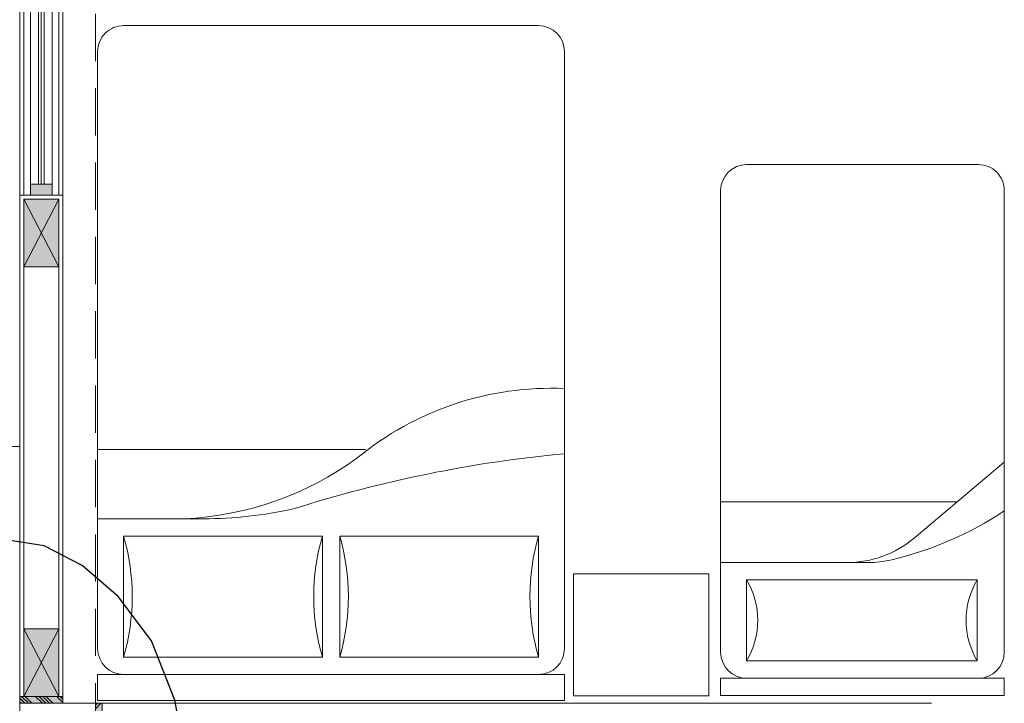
# Model space of a CAD drawing. Header units: millimetres. Extents: x -8931983 to 9630244, y 4 to 18563053.
# Tile 278 of 329: x 349145.68 to 349149.33, y 9282022.02 to 9282024.55. Entities that reach past the tile are written whole.
import ezdxf

# ---------------------------------------------------------------- set-up
doc = ezdxf.new("R2010")
doc.units = ezdxf.units.MM
doc.linetypes.add('CONTINUA', pattern=[0])
doc.linetypes.add('DASHED2', pattern=[0.375, 0.25, -0.125])
for name, color, linetype, lineweight in [('.', 7, 'Continuous', 0), ('0_PROYECCIONES 1', 1, 'DASHED2', 0), ('0_VANOS', 30, 'Continuous', 9), ('COLUMNETAS TOP', 253, 'Continuous', 0), ('JUNTAS DE DILATACIÓN', 160, 'CONTINUA', 9), ('MURO', 133, 'Continuous', 15), ('TARRAJEO', 32, 'Continuous', 0), ('vereda', 254, 'Continuous', 5)]:
    doc.layers.add(name, color=color, linetype=linetype, lineweight=lineweight)
doc.layers.add('C-TOPO', color=7, linetype='Continuous')
doc.layers.add('LMOBILIARIO', color=252, linetype='Continuous', lineweight=5, true_color=0x898989)

# ---------------------------------------------------------------- blocks, each defined once
blk = doc.blocks.new('topooooo')
at = {"layer": 'C-TOPO', "color": 252, "linetype": 'Continuous', "lineweight": 25, "true_color": 0x939598, "elevation": 2.117999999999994, "flags": 128}
blk.add_lwpolyline([(-144.3509874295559, -130.3893534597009), (-144.3224572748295, -130.3140000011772), (-144.2751169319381, -130.2288314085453), (-144.2145398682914, -130.1274601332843), (-144.1093030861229, -129.9603706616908), (-144.0279999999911, -129.8328679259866), (-144.0175941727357, -129.8244058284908), (-144.0175941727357, -129.8244058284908), (-144.0173999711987, -129.8232904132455), (-144.0165335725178, -129.8176856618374), (-144.0160095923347, -129.8140000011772), (-144.1027946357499, -129.6944640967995), (-144.2711731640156, -129.4639054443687), (-144.3832780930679, -129.3140000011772), (-144.4532546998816, -129.2346244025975), (-144.5279999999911, -129.1600144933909), (-144.6225055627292, -129.0691739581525), (-144.791973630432, -128.927663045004), (-144.9984433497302, -128.8140000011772), (-145.1978113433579, -128.7659930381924), (-145.3733139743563, -128.763153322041), (-145.5279999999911, -128.796553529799), (-145.6861153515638, -128.8906270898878)], dxfattribs=at)
blk = doc.blocks.new('CAMA DE PLAZA Y MEDIA')
at = {"layer": 'LMOBILIARIO', "linetype": 'ByBlock', "lineweight": 0}
for p, q in [((-2.463999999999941, -0.4739999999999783), (-2.463999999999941, 0.5760000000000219)), ((-2.40000000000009, 0.5760000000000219), (-2.463999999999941, 0.5760000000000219)), ((-2.40000000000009, -0.4739999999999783), (-2.40000000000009, 0.5760000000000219)), ((-2.304000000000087, 0.5760000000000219), (-0.5960000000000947, 0.5760000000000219)), ((-1.971999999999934, 0.5760000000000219), (-1.971999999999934, 0.0311116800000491)), ((-1.747999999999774, 0.5760000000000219), (-1.747999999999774, -0.2980000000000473)), ((-2.035999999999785, 0.4800000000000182), (-2.335999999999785, 0.4800000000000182)), ((-2.335999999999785, -0.3739999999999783), (-2.335999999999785, 0.4800000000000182)), ((-2.035999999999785, -0.3739999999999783), (-2.035999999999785, 0.4800000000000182)), ((-0.5000000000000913, 0.4800000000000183), (-0.500000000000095, -0.3779999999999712)), ((-1.600487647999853, -0.4739999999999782), (-1.881704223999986, -0.1401147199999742)), ((-2.335999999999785, -0.3739999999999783), (-2.035999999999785, -0.3739999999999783)), ((-2.40000000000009, -0.4739999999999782), (-2.463999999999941, -0.4739999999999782)), ((-0.596000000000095, -0.4739999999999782), (-2.304000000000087, -0.4739999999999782))]:
    blk.add_line(p, q, dxfattribs=at)
for centre, radius, start, end in [((-2.304000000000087, 0.4800000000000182), 0.096, 90, 180), ((-0.596000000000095, 0.4800000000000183), 0.096, 0, 90), ((-2.18600000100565, 0.7300000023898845), 0.2915475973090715, 239.0362431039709, 300.963756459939), ((-1.58799999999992, 0.1072591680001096), 0.384, 180, 220.1059299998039), ((-1.58799999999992, 0.0311116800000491), 0.384, 180, 193.3927959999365), ((-0.6947586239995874, 0.2437930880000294), 1.30221216, 193.3927959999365, 213.4501019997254), ((-2.186000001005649, -0.6240000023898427), 0.2915475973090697, 59.03624354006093, 120.9637568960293), ((-2.304000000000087, -0.3779999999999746), 0.096, 180, 270), ((-0.596000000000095, -0.3779999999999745), 0.096, 270, 0)]:
    blk.add_arc(centre, radius, start, end, dxfattribs=at)
blk = doc.blocks.new('cama doble')
at = {"layer": 'LMOBILIARIO', "linetype": 'ByBlock', "lineweight": 0}
for p, q in [((-0.8640000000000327, 2.40000000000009), (-0.8640000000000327, 2.496000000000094)), ((-0.8640000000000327, 2.496000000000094), (0.8640000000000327, 2.496000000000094)), ((0.8640000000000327, 2.40000000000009), (0.8640000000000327, 2.496000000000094)), ((-0.8640000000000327, 2.40000000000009), (0.8640000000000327, 2.40000000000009)), ((-0.0320000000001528, 2.336000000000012), (-0.7680000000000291, 2.336000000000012)), ((-0.7680000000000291, 2.336000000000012), (-0.7680000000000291, 1.888000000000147)), ((-0.0320000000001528, 1.888000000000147), (-0.0320000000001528, 2.336000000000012)), ((0.0320000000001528, 2.336000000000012), (0.0320000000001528, 1.888000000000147)), ((0.7680000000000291, 2.336000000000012), (0.0320000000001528, 2.336000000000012)), ((0.7680000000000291, 1.888000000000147), (0.7680000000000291, 2.336000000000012)), ((-0.8640000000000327, 0.0960000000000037), (-0.8640000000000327, 2.304000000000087)), ((0.8640000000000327, 2.304000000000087), (0.8640000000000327, 0.0960000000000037)), ((-0.7680000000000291, 1.888000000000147), (-0.0320000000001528, 1.888000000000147)), ((0.0320000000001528, 1.888000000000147), (0.7680000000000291, 1.888000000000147)), ((0.4722603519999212, 1.824000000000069), (0.8640000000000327, 1.824000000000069)), ((-0.1280000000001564, 1.567999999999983), (0.8640000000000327, 1.567999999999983)), ((0.7680000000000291, 0), (-0.7680000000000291, 0))]:
    blk.add_line(p, q, dxfattribs=at)
for centre, radius, start, end in [((-0.7680000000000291, 2.304000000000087), 0.096, 90, 180), ((0.7680000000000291, 2.304000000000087), 0.096, 0, 90), ((-1.536000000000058, 2.11200000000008), 0.8, 343.7397950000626, 16.26020499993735), ((0.7359999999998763, 2.11200000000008), 0.8, 163.7397950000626, 196.2602049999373), ((-0.7359999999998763, 2.11200000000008), 0.8, 343.7397950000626, 16.26020499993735), ((1.536000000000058, 2.11200000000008), 0.8, 163.7397950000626, 196.2602049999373), ((0.5961290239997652, 0.6487742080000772), 1.176381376, 92.5397820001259, 126.040310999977), ((0.4717605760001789, 0.2878627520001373), 1.536137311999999, 89.98135900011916, 102.4667440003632), ((-1.31040127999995, 6.342137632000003), 4.779777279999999, 275.3571560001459, 287.6665470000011), ((-0.8160000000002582, 2.472000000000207), 1.130833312, 267.5672599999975, 309.5460809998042), ((-0.7680000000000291, 0.0960000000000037), 0.096, 180, 270), ((0.7680000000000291, 0.0960000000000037), 0.096, 270, 0)]:
    blk.add_arc(centre, radius, start, end, dxfattribs=at)
blk = doc.blocks.new('columnas 2do bloque')
at = {"layer": 'TARRAJEO', "elevation": -7.828476e-10}
blk.add_lwpolyline([(-10.82999999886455, -6.229999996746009), (-10.82999999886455, -5.799999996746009), (-10.54999999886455, -5.799999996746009), (-10.54999999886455, -6.229999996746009)], close=True, dxfattribs=at)
blk = doc.blocks.new('*U1001')
at = {"linetype": 'Continuous', "lineweight": 0, "true_color": 0xbebebe}
for points in [[(3037.252435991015, 1360.543106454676), (3037.212435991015, 1360.543106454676), (3037.212435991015, 1360.463106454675), (3037.252435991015, 1360.463106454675)], [(3040.212435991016, 1360.543106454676), (3040.172435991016, 1360.543106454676), (3040.172435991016, 1360.463106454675), (3040.212435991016, 1360.463106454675)]]:
    blk.add_hatch(color=9, dxfattribs=at).paths.add_polyline_path(points)
at = {"layer": '0_VANOS', "linetype": 'Continuous'}
for p, q in [((3037.252435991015, 1360.513106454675), (3040.172435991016, 1360.513106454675)), ((3037.252435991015, 1360.503106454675), (3040.172435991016, 1360.503106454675)), ((3037.252435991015, 1360.493106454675), (3040.172435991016, 1360.493106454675))]:
    blk.add_line(p, q, dxfattribs=at)
for points in [[(3037.212435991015, 1360.543106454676), (3037.212435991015, 1360.463106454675), (3037.252435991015, 1360.463106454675), (3037.252435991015, 1360.543106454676)], [(3037.252435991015, 1360.543106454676), (3040.172435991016, 1360.543106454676), (3040.172435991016, 1360.463106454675), (3037.252435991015, 1360.463106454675)], [(3040.172435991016, 1360.543106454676), (3040.172435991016, 1360.463106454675), (3040.212435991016, 1360.463106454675), (3040.212435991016, 1360.543106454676)]]:
    blk.add_lwpolyline(points, close=True, dxfattribs=at)
blk = doc.blocks.new('BLOQUE EDF 07 PG')
at = {"layer": '.', "true_color": 0xadddf7, "transparency": 33554572}
h = blk.add_hatch(color=141, dxfattribs=at)
h.dxf.hatch_style = 1
h.paths.add_polyline_path([(-10.82999999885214, -5.799999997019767), (-10.82999999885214, -5.774999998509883), (-10.66999999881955, -5.774999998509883), (-10.66999999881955, -5.799999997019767)])
h = blk.add_hatch(color=141, dxfattribs=at)
h.dxf.hatch_style = 1
h.paths.add_polyline_path([(-10.5499999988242, -5.799999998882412), (-10.52499999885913, -5.799999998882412), (-10.52499999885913, -5.959999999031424), (-10.5499999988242, -5.959999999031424)])
at = {"layer": 'COLUMNETAS TOP', "true_color": 0xc0c0c0}
for points in [[(-10.81499999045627, -3.93499999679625), (-10.81499999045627, -4.18499999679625), (-10.68499999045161, -4.18499999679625), (-10.68499999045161, -3.93499999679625)], [(-10.81499999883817, -5.774961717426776), (-10.81499999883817, -5.524961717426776), (-10.68499999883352, -5.524961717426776), (-10.68499999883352, -5.774961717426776)]]:
    blk.add_hatch(color=9, dxfattribs=at).paths.add_polyline_path(points)
at = {"layer": 'JUNTAS DE DILATACIÓN'}
h = blk.add_hatch(dxfattribs=at)
h.set_pattern_fill('ANSI34', color=256, scale=0.0029, angle=90.09396363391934)
h.set_pattern_definition([(135.0939636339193, (1522.311894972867, -5592.745869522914), (-0.0389999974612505, -0.0391281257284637), []), (135.0939636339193, (1522.311873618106, -5592.732848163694), (-0.0389999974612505, -0.0391281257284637), []), (135.0939636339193, (1522.311852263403, -5592.719826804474), (-0.0389999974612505, -0.0391281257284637), []), (135.0939636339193, (1522.311830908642, -5592.706805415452), (-0.0389999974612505, -0.0391281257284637), [])])
h.paths.add_polyline_path([(-10.82999999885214, -5.799999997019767), (-10.82999999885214, -5.774999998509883), (-10.66999999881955, -5.774999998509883), (-10.66999999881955, -5.799999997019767)])
h = blk.add_hatch(dxfattribs=at)
h.set_pattern_fill('ANSI34', color=256, scale=0.0029, angle=0.0939636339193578)
h.set_pattern_definition([(45.09396363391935, (-5610.325869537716, -1538.941894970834), (-0.0391281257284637, 0.0389999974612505), []), (45.09396363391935, (-5610.312848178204, -1538.941873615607), (-0.0391281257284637, 0.0389999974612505), []), (45.09396363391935, (-5610.299826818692, -1538.941852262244), (-0.0391281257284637, 0.0389999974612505), []), (45.09396363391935, (-5610.286805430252, -1538.941830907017), (-0.0391281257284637, 0.0389999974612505), [])])
h.paths.add_polyline_path([(-10.5499999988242, -5.799999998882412), (-10.52499999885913, -5.799999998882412), (-10.52499999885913, -5.959999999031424), (-10.5499999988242, -5.959999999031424)])
at = {"layer": '0_PROYECCIONES 1', "ltscale": 0.7, "elevation": -1.6302693e-09}
blk.add_lwpolyline([(-10.5500000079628, -0.6299999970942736), (-10.83000000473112, -0.6299999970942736), (-10.8299999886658, -34.50000001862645), (-10.54999999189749, -34.50000001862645)], close=True, dxfattribs=at)
at = {"layer": 'COLUMNETAS TOP'}
for p, q in [((-10.81499999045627, -4.18499999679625, -20.54863759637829), (-10.68499998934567, -3.93499999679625, -20.54863759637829)), ((-10.81499999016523, -3.93499999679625, -20.54863759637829), (-10.6849999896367, -4.18499999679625, -20.54863759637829)), ((-10.81499999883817, -5.524961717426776, -684.9345404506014), (-10.68499999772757, -5.774961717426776, -684.9345404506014)), ((-10.81499999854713, -5.774961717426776, -684.9345404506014), (-10.68499999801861, -5.524961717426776, -684.9345404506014))]:
    blk.add_line(p, q, dxfattribs=at)
for points, elevation in [([(-10.81499999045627, -3.93499999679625), (-10.81499999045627, -4.18499999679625), (-10.68499999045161, -4.18499999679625), (-10.68499999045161, -3.93499999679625)], -20.54863759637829), ([(-10.81499999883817, -5.774961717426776), (-10.81499999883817, -5.524961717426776), (-10.68499999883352, -5.524961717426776), (-10.68499999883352, -5.774961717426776)], -684.9345404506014)]:
    blk.add_lwpolyline(points, close=True, dxfattribs=dict(at, elevation=elevation))
at = {"layer": 'JUNTAS DE DILATACIÓN'}
for points, elevation in [([(-10.82999999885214, -5.799999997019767), (-10.82999999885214, -5.774999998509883), (-10.66999999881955, -5.774999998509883), (-10.66999999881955, -5.799999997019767)], 8.474217e-10), ([(-10.5499999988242, -5.799999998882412), (-10.52499999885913, -5.799999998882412), (-10.52499999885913, -5.959999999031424), (-10.5499999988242, -5.959999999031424)], -20.54863759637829)]:
    blk.add_lwpolyline(points, close=True, dxfattribs=dict(at, elevation=elevation))
at = {"layer": 'LMOBILIARIO', "elevation": -20.54863759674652}
blk.add_lwpolyline([(-8.780401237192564, -5.772132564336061), (-8.780401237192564, -5.321132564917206), (-8.279401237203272, -5.321132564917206), (-8.279401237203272, -5.772132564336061)], close=True, dxfattribs=at)
at = {"layer": 'MURO'}
for p, q in [((-10.81499999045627, -0.9199999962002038, -20.54863759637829), (-10.81499999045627, -3.919999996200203, -20.54863759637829)), ((-10.6849999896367, -0.9199999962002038, -20.54863759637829), (-10.6849999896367, -3.919999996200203, -20.54863759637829)), ((-10.81499999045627, -4.18499999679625, -20.54863759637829), (-10.81499999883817, -5.524961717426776)), ((-10.68499999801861, -4.184999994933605), (-10.68499999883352, -5.524961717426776))]:
    blk.add_line(p, q, dxfattribs=at)
at = {"layer": 'TARRAJEO'}
for p, q in [((-10.82999999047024, -0.9199999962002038, -20.54863759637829), (-10.82999999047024, -3.919999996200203, -20.54863759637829)), ((-10.66999999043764, -0.9199999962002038, -20.54863759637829), (-10.66999999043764, -3.919999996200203, -20.54863759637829)), ((-10.82999999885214, -3.919999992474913, -20.54863759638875), (-10.82999999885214, -5.799999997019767)), ((-10.66999999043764, -3.919999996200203, -20.54863759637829), (-10.82999999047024, -3.919999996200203, -20.54863759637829)), ((-10.66999999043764, -3.919999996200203, -20.54863759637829), (-10.66999999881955, -5.79996171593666)), ((-10.5499999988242, -5.799999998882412, -20.54863759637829), (-7.454999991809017, -5.800000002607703, 1.6302693e-09))]:
    blk.add_line(p, q, dxfattribs=at)
at = {"layer": '0_VANOS', "xscale": -1, "rotation": 90}
blk.add_blockref('*U1001', (1349.753106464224, 3036.292435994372, -20.54863759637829), dxfattribs=at)
at = {"layer": 'LMOBILIARIO'}
for name, p, rotation in [('cama doble', (-9.67752573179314, -3.293354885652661, -20.54863759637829), 180), ('CAMA DE PLAZA Y MEDIA', (-7.659560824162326, -3.307227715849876, -20.54863759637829), 90.00000000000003)]:
    blk.add_blockref(name, p, dxfattribs=dict(at, rotation=rotation))
at = {"layer": 'MURO'}
blk.add_blockref('columnas 2do bloque', (0, 0, 1.6302693e-09), dxfattribs=at)
blk = doc.blocks.new('VERDA EDF 07 PGG')
at = {"layer": 'vereda', "elevation": -5.0845301e-09}
blk.add_lwpolyline([(-12.03000000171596, -6.050600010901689), (-12.03000000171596, -3.050600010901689), (-13.23003001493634, -3.050600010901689), (-13.23003001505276, -6.050600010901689)], close=True, dxfattribs=at)

msp = doc.modelspace()

# ---------------------------------------------------------------- block references
at = {"layer": 'vereda', "rotation": 320.4010421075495}
msp.add_blockref('topooooo', (349340.0046675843, 9282029.08654123, 261.841), dxfattribs=at)

# ---------------------------------------------------------------- next in the draw order: block references
at = {"lineweight": 5}
msp.add_blockref('BLOQUE EDF 07 PG', (349156.5146963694, 9282027.82441095, -3.2605385e-09), dxfattribs=at)

# ---------------------------------------------------------------- next in the draw order: block references
msp.add_blockref('VERDA EDF 07 PGG', (349157.7146963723, 9282029.024410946, -3.2605385e-09), dxfattribs=at)

doc.saveas('drawing.dxf')
